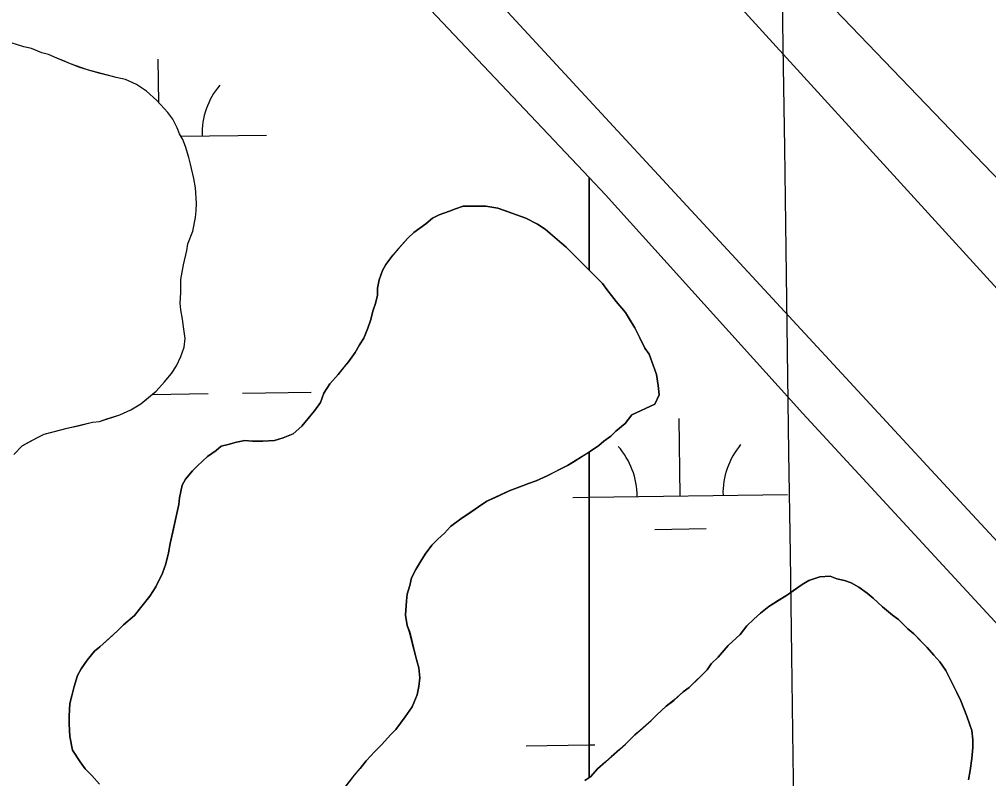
# Model space of a CAD drawing. Extents: x 3767014 to 3805179, y 361544 to 387384.
# Drawn here: x 3789372.5 to 3789824.3, y 372465.4 to 372819.2 of the extents above; entities that cross this region are included whole.
import ezdxf

# ---------------------------------------------------------------- set-up
doc = ezdxf.new("R2010")
doc.units = 0
for name, color, linetype in [('V-GRID-MAJR', 7, 'Continuous'), ('V-LEVE-TOET', 7, 'Continuous'), ('V-RIVR-EDGE', 7, 'Continuous'), ('V-TOPO-SHOR', 7, 'Continuous'), ('V-WETL-SWMP', 7, 'Continuous')]:
    doc.layers.add(name, color=color, linetype=linetype)

msp = doc.modelspace()

# ---------------------------------------------------------------- linework, layer by layer
at = {"layer": 'V-GRID-MAJR'}
msp.add_spline([(3789806.62, 367223.106), (3789722.043, 373279.937), (3789637.419, 379340.141), (3789552.795, 385400.346), (3789552.748, 385403.717)], degree=3, dxfattribs=at)
at = {"layer": 'V-LEVE-TOET'}
for points in [[(3788760.674, 373851.696), (3789177.335, 373396.905), (3789627.095, 372914.416), (3790132.754, 372359.972), (3790155.62, 372346.504), (3790192.676, 372324.322)], [(3790039.576, 372348.325), (3789812.729, 372592.731), (3789507.119, 372923.35), (3789195.202, 373257.928), (3788906.141, 373575.091), (3788764.354, 373723.8)]]:
    msp.add_lwpolyline(points, dxfattribs=at)
at = {"layer": 'V-RIVR-EDGE'}
msp.add_spline([(3785266.865, 377529.211), (3785342.8, 377494.248), (3785391.258, 377467.439), (3785439.72, 377442.249), (3785475.246, 377418.707), (3785525.316, 377389.469), (3785575.383, 377359.422), (3785621.413, 377331.811), (3785722.351, 377269.288), (3785796.661, 377231.094), (3785852.385, 377199.415), (3785928.324, 377166.069), (3785964.678, 377149.804), (3786028.506, 377124.576), (3786060.018, 377113.175), (3786092.316, 377092.068), (3786117.34, 377073.405), (3786135.083, 377053.143), (3786154.458, 377039.347), (3786176.258, 377024.735), (3786206.946, 377006.867), (3786256.211, 376979.248), (3786328.098, 376942.677), (3786374.949, 376919.917), (3786491.265, 376862.208), (3786553.467, 376833.749), (3786619.713, 376805.279), (3786729.589, 376759.718), (3786796.656, 376736.099), (3786845.136, 376718.187), (3786867.767, 376712.469), (3787003.51, 376661.992), (3787089.16, 376631.048), (3787163.496, 376603.367), (3787230.559, 376578.13), (3787257.223, 376568.359), (3787300.044, 376551.27), (3787354.992, 376532.533), (3787409.127, 376512.181), (3787544.074, 376466.558), (3787612.756, 376442.126), (3787657.197, 376425.841), (3787730.724, 376398.162), (3787781.63, 376380.244), (3787834.96, 376361.511), (3787891.524, 376341.961), (3787940, 376322.432), (3787998.976, 376297.215), (3788050.697, 376281.721), (3788117.768, 376259.719), (3788176.757, 376240.164), (3788221.198, 376223.879), (3788259.981, 376209.226), (3788406.252, 376164.383), (3788541.215, 376125.23), (3788606.67, 376104.041), (3788679.39, 376077.173), (3788748.889, 376055.974), (3788871.693, 376005.528), (3788969.454, 375966.467), (3789047.013, 375933.926), (3789119.723, 375903.014), (3789155.253, 375881.09), (3789182.716, 375867.274), (3789214.225, 375854.256), (3789257.04, 375834.74), (3789281.286, 375828.21), (3789303.105, 375821.686), (3789328.955, 375809.491), (3789367.724, 375789.177), (3789414.577, 375767.225), (3789468.708, 375745.255), (3789509.105, 375728.981), (3789555.157, 375710.266), (3789585.849, 375694.015), (3789620.578, 375675.328), (3789681.97, 375646.062), (3789753.859, 375610.3), (3789792.633, 375591.603), (3789842.712, 375566.408), (3789897.64, 375539.584), (3789938.019, 375516.03), (3789968.727, 375506.25), (3790004.289, 375497.265), (3790030.972, 375494.773), (3790047.128, 375487.455), (3790077.007, 375469.589), (3790124.633, 375433.077), (3790192.442, 375382.768), (3790252.165, 375332.478), (3790290.91, 375302.459), (3790337.741, 375271.611), (3790406.357, 375220.491), (3790469.329, 375175.855), (3790570.248, 375106.054), (3790647.751, 375050.868), (3790691.367, 375028.115), (3790744.667, 374997.251), (3790806.838, 374955.852), (3790873.863, 374915.249), (3790932, 374877.903), (3791002.231, 374825.97), (3791052.265, 374782.175), (3791082.927, 374753.793), (3791131.331, 374705.149), (3791170.05, 374664.616), (3791192.631, 374638.681), (3791220.891, 374620.01), (3791288.67, 374557.569), (3791322.577, 374533.223), (3791362.944, 374504.817), (3791396.042, 374480.473), (3791434.785, 374449.645), (3791482.407, 374411.517), (3791534.052, 374365.291), (3791646.192, 374254.216), (3791707.514, 374196.644), (3791738.968, 374161.791), (3791773.65, 374123.694), (3791803.497, 374092.888), (3791829.321, 374070.18), (3791830.912, 374059.662), (3791837.316, 374032.958), (3791849.409, 374017.562), (3791884.123, 373992.405), (3791930.977, 373971.262), (3791954.393, 373955.838), (3791993.134, 373924.202), (3792026.979, 373874.785), (3792047.912, 373836.722), (3792063.186, 373799.482), (3792086.509, 373746.857), (3792112.249, 373690.181), (3792141.261, 373648.864), (3792158.993, 373624.558), (3792177.552, 373607.528), (3792214.702, 373586.409), (3792255.083, 373563.665), (3792301.119, 373538.48), (3792346.34, 373510.871), (3792382.671, 373485.71), (3792422.225, 373455.689), (3792479.537, 373411.875), (3792548.144, 373356.711), (3792619.168, 373298.307), (3792672.431, 373252.077), (3792709.534, 373212.357), (3792750.656, 373162.113), (3792839.385, 373068.08), (3792888.572, 373008.92), (3792945.027, 372945.699), (3792999.062, 372884.91), (3793053.898, 372820.884), (3793149.89, 372720.363), (3793208.761, 372653.092), (3793261.195, 372598.777), (3793315.232, 372538.796), (3793358.792, 372493.399), (3793409.592, 372432.618), (3793462.809, 372367.787), (3793498.283, 372323.219), (3793536.997, 372280.26), (3793578.124, 372232.443), (3793604.724, 372196.792), (3793668.438, 372125.466), (3793703.128, 372090.604), (3793760.41, 372034.66), (3793806.384, 371984.404), (3793839.438, 371942.268), (3793939.427, 371823.136), (3793981.333, 371763.186), (3794029.674, 371688.662), (3794050.609, 371651.408), (3794073.177, 371620.62), (3794178.796, 371488.535), (3794237.625, 371404.28), (3794268.243, 371358.106), (3794301.293, 371314.353), (3794332.724, 371269.794), (3794395.613, 371192), (3794429.476, 371149.862), (3794472.201, 371093.953), (3794523.788, 371024.274), (3794601.175, 370922.181), (3794640.679, 370871.942), (3794687.421, 370805.509), (3794733.389, 370752.828), (3794829.339, 370635.323), (3794895.463, 370557.521), (3794959.948, 370470.826), (3795013.158, 370403.569), (3795070.394, 370329.023), (3795159.854, 370203.448), (3795225.98, 370126.454), (3795296.13, 370041.363), (3795379.18, 369940.065), (3795459.001, 369841.201), (3795508.163, 369772.337), (3795554.103, 369708.333), (3795661.315, 369566.538), (3795715.338, 369500.897), (3795762.105, 369444.169), (3795798.366, 369390.703), (3795915.247, 369234.327), (3795963.601, 369165.465), (3796028.082, 369077.153), (3796043.387, 369052.853), (3796054.672, 369037.459), (3796077.242, 369007.48), (3796148.213, 368927.239), (3796183.677, 368878.627), (3796226.382, 368814.631), (3796275.531, 368740.105), (3796314.222, 368688.25), (3796353.714, 368633.158), (3796401.268, 368567.533), (3796456.873, 368487.33), (3796513.292, 368409.551), (3796545.533, 368365.8), (3796626.113, 368246.716), (3796670.449, 368188.377), (3796704.298, 368140.578), (3796751.041, 368074.145), (3796787.308, 368023.105), (3796838.907, 367958.278), (3796844.528, 367942.09), (3796845.295, 367925.104), (3796846.094, 367921.059), (3796852.559, 367919.425), (3796863.071, 367918.59), (3796875.166, 367904.003), (3796903.398, 367874.01), (3796931.629, 367844.017), (3796952.579, 367812.424), (3796982.392, 367767.87), (3797007.371, 367730.606), (3797037.194, 367690.095), (3797062.185, 367657.684), (3797075.869, 367631.77), (3797095.223, 367609.078), (3797126.665, 367569.372), (3797156.484, 367527.244), (3797212.099, 367451.085), (3797254.808, 367388.706), (3797302.183, 367327.228)], degree=3, dxfattribs=at)
at = {"layer": 'V-TOPO-SHOR'}
for points in [[(3788723.742, 373947.225), (3788754.081, 373916.757), (3788769.222, 373887.841), (3788789.676, 373854.356), (3789077.874, 373550.482), (3789356.206, 373252.709), (3789644.378, 372936.674), (3789961.408, 372606.897), (3790117.634, 372438.592), (3790237.468, 372314.451), (3790474.088, 372061.609), (3790574.915, 371935.225), (3790640.84, 371837.797), (3790803.058, 371626.917), (3791004.653, 371345.265), (3791178.205, 371100.917), (3791456.354, 370716.495)], [(3789448.974, 372675.982), (3789448.587, 372679.537), (3789447.806, 372683.879), (3789447.417, 372687.039), (3789447.823, 372691.774), (3789447.835, 372698.09), (3789449.033, 372704.798), (3789450.627, 372711.505), (3789451.028, 372714.661), (3789453.408, 372720.577), (3789454.606, 372726.889), (3789455.007, 372730.047), (3789455.013, 372733.599), (3789454.634, 372740.705), (3789453.854, 372745.049), (3789452.29, 372751.762), (3789451.505, 372754.92), (3789449.938, 372760.057), (3789448.761, 372763.217), (3789447.188, 372765.982), (3789446.008, 372768.748), (3789444.044, 372772.699), (3789441.683, 372775.861), (3789436.563, 372781.399), (3789431.834, 372785.751), (3789427.105, 372788.917), (3789421.977, 372791.297), (3789417.637, 372792.096), (3789410.144, 372794.084), (3789404.225, 372795.675), (3789400.676, 372796.867), (3789396.336, 372798.455), (3789392.789, 372800.042), (3789390.026, 372801.232), (3789386.084, 372802.819), (3789382.928, 372803.614), (3789378.195, 372805.596), (3789374.644, 372806.395), (3789368.727, 372808.379)], [(3789668.755, 372640.001), (3789670.737, 372644.339), (3789670.352, 372648.682), (3789669.572, 372653.815), (3789668.003, 372658.16), (3789666.039, 372663.295), (3789664.071, 372666.062), (3789661.714, 372670.805), (3789659.357, 372675.546), (3789657.389, 372678.706), (3789655.029, 372682.659), (3789650.698, 372687.799), (3789646.366, 372693.335), (3789644.398, 372696.102), (3789636.915, 372703.618), (3789632.583, 372707.968), (3789630.22, 372710.341), (3789627.461, 372713.11), (3789622.339, 372717.462), (3789617.61, 372721.419), (3789614.063, 372723.795), (3789608.544, 372726.57), (3789604.204, 372728.157), (3789598.683, 372730.142), (3789595.529, 372731.333), (3789590.003, 372732.134), (3789582.503, 372732.151), (3789579.345, 372732.157), (3789575.79, 372730.979), (3789573.025, 372729.802), (3789568.286, 372728.233), (3789565.124, 372726.66), (3789561.962, 372723.903), (3789556.426, 372719.967), (3789553.659, 372717.21), (3789549.307, 372712.484), (3789546.536, 372709.332), (3789543.37, 372704.996), (3789541.785, 372702.235), (3789540.198, 372697.898), (3789539.401, 372693.951), (3789539.393, 372690.793), (3789538.596, 372686.849), (3789537.406, 372683.695), (3789536.212, 372678.96), (3789535.021, 372675.411), (3789533.036, 372670.678), (3789531.056, 372667.524), (3789529.075, 372663.975), (3789525.909, 372659.639), (3789523.931, 372657.276), (3789521.16, 372653.729), (3789517.205, 372649.395), (3789514.432, 372645.059), (3789512.845, 372640.722), (3789510.074, 372636.779), (3789507.698, 372634.021), (3789504.137, 372629.687), (3789500.182, 372626.142), (3789495.443, 372624.178), (3789491.492, 372623.002), (3789485.965, 372622.619), (3789481.23, 372622.63), (3789477.677, 372623.031), (3789473.728, 372622.251), (3789469.779, 372621.075), (3789466.619, 372620.293), (3789464.248, 372618.323), (3789460.293, 372615.568), (3789455.55, 372611.237), (3789453.174, 372608.873), (3789450.008, 372604.933), (3789448.425, 372602.172), (3789447.229, 372596.256), (3789446.828, 372593.098), (3789445.631, 372587.574), (3789444.038, 372580.474), (3789442.842, 372574.948), (3789442.043, 372570.608), (3789440.849, 372565.48), (3789439.26, 372561.143), (3789436.09, 372554.833), (3789433.319, 372550.497), (3789428.965, 372544.98), (3789426.194, 372541.433), (3789421.053, 372537.101), (3789418.285, 372534.345), (3789414.332, 372530.801), (3789409.982, 372526.861), (3789407.608, 372524.893), (3789404.047, 372520.559), (3789401.276, 372516.617), (3789399.691, 372513.463), (3789398.102, 372508.337), (3789396.908, 372503.995), (3789396.111, 372500.444), (3789395.703, 372494.525), (3789395.695, 372490.972), (3789396.078, 372485.051), (3789397.25, 372478.733), (3789400.791, 372473.199)], [(3789369.907, 372616.545), (3789373.861, 372620.485), (3789376.628, 372622.058), (3789380.974, 372624.418), (3789384.136, 372625.99), (3789388.875, 372627.164), (3789394.798, 372628.731), (3789399.932, 372629.904), (3789406.646, 372631.469), (3789409.806, 372631.858), (3789413.359, 372633.034), (3789419.284, 372634.996), (3789424.42, 372637.353), (3789429.164, 372640.105), (3789431.93, 372642.469), (3789436.28, 372646.012), (3789440.235, 372650.345), (3789443.401, 372654.286), (3789445.779, 372657.833), (3789447.759, 372662.17), (3789449.349, 372666.51), (3789449.75, 372670.457), (3789448.974, 372675.982)], [(3789524.707, 372461.89), (3789528.666, 372467.012), (3789531.434, 372470.164), (3789534.205, 372473.711), (3789538.16, 372478.045), (3789541.326, 372481.197), (3789545.676, 372485.924), (3789548.052, 372488.287), (3789552.406, 372494.2), (3789555.572, 372498.928), (3789557.952, 372504.45), (3789558.751, 372508.396), (3789559.152, 372512.343), (3789558.767, 372517.08), (3789557.2, 372522.609), (3789556.418, 372525.768), (3789554.46, 372533.667), (3789553.283, 372536.827), (3789552.502, 372541.566), (3789552.912, 372548.273), (3789553.313, 372551.431), (3789554.505, 372555.375), (3789555.304, 372558.927), (3789557.284, 372562.869), (3789559.66, 372566.811), (3789561.64, 372569.965), (3789564.809, 372574.301), (3789567.578, 372577.058), (3789570.74, 372579.814), (3789573.511, 372582.966), (3789578.254, 372586.509), (3789581.811, 372588.868), (3789586.554, 372592.016), (3789590.507, 372594.773), (3789595.643, 372597.13), (3789600.78, 372599.487), (3789607.1, 372601.843), (3789609.865, 372603.02), (3789613.42, 372604.198), (3789618.556, 372606.555), (3789622.507, 372608.519), (3789628.039, 372611.272), (3789631.201, 372613.24), (3789635.549, 372615.992), (3789638.711, 372617.96), (3789642.663, 372620.715), (3789645.035, 372622.683), (3789648.197, 372625.044), (3789650.573, 372627.408), (3789654.921, 372630.953), (3789658.087, 372634.891), (3789668.755, 372640.001)], [(3789814.945, 372464.923), (3789815.744, 372469.263), (3789816.545, 372474.789), (3789816.95, 372479.919), (3789816.956, 372483.47), (3789816.571, 372487.814), (3789815.394, 372490.972), (3789814.216, 372494.527), (3789811.47, 372501.64), (3789809.504, 372505.591), (3789806.751, 372511.122), (3789804.394, 372515.863), (3789801.639, 372519.816), (3789798.883, 372522.98), (3789795.733, 372526.54), (3789792.974, 372529.306), (3789789.429, 372532.868), (3789786.673, 372535.242), (3789782.339, 372539.592), (3789779.58, 372541.572), (3789774.852, 372545.529), (3789770.518, 372549.485), (3789767.759, 372551.859), (3789763.819, 372554.63), (3789760.272, 372556.61), (3789757.116, 372557.8), (3789753.565, 372558.599), (3789750.409, 372559.789), (3789745.672, 372559.404), (3789740.537, 372557.835), (3789737.375, 372555.869), (3789733.423, 372553.114), (3789730.656, 372551.146), (3789726.308, 372548.392), (3789721.96, 372545.639), (3789718.007, 372542.489), (3789714.843, 372539.733), (3789711.679, 372536.583), (3789708.513, 372532.641), (3789702.977, 372527.521), (3789698.228, 372522.005), (3789695.064, 372518.853), (3789693.085, 372516.095), (3789689.526, 372512.55), (3789684.778, 372507.823), (3789682.012, 372505.857), (3789677.662, 372501.917), (3789674.102, 372499.162), (3789669.752, 372495.224), (3789666.983, 372492.467), (3789662.633, 372488.529), (3789659.471, 372485.772), (3789655.119, 372481.439), (3789652.353, 372479.077), (3789648.398, 372475.532), (3789645.629, 372473.171), (3789642.07, 372470.021), (3789638.905, 372466.474), (3789636.138, 372464.506)], [(3789400.791, 372473.199), (3789403.152, 372470.037), (3789406.304, 372466.873), (3789409.847, 372462.918)]]:
    msp.add_lwpolyline(points, dxfattribs=at)
at = {"layer": 'V-WETL-SWMP'}
for p, q in [((3789437.474, 372780.41), (3789437.193, 372800.629)), ((3789447.874, 372764.774), (3789487.689, 372765.327)), ((3789638.186, 372745.5), (3789638.179, 372702.337)), ((3789645.78, 372737.474), (3789638.186, 372745.5)), ((3789737.765, 372635.631), (3789645.78, 372737.474)), ((3789638.179, 372702.337), (3789644.393, 372696.097)), ((3789644.393, 372696.097), (3789646.361, 372693.329)), ((3789646.361, 372693.329), (3789650.691, 372687.794)), ((3789650.691, 372687.794), (3789655.023, 372682.654)), ((3789655.023, 372682.654), (3789659.35, 372675.54)), ((3789659.35, 372675.54), (3789664.066, 372666.057)), ((3789664.066, 372666.057), (3789666.034, 372663.29)), ((3789666.034, 372663.29), (3789669.567, 372653.81)), ((3789669.567, 372653.81), (3789670.346, 372648.678)), ((3789670.346, 372648.678), (3789670.731, 372644.335)), ((3789434.466, 372644.505), (3789460.515, 372644.867)), ((3789476.514, 372645.089), (3789508.511, 372645.534)), ((3789670.731, 372644.335), (3789668.749, 372639.997)), ((3789668.749, 372639.997), (3789658.081, 372634.888)), ((3789658.081, 372634.888), (3789654.915, 372630.948)), ((3789680.529, 372597.177), (3789680.029, 372633.173)), ((3789839.973, 372524.704), (3789737.765, 372635.631)), ((3789654.915, 372630.948), (3789650.566, 372627.404)), ((3789648.192, 372625.041), (3789645.03, 372622.679)), ((3789650.566, 372627.404), (3789648.192, 372625.041)), ((3789642.657, 372620.711), (3789638.704, 372617.956)), ((3789645.03, 372622.679), (3789642.657, 372620.711)), ((3789638.704, 372617.956), (3789638.179, 372617.627)), ((3789638.179, 372617.627), (3789638.182, 372465.96)), ((3789630.52, 372596.482), (3789638.185, 372596.588)), ((3789638.18, 372596.589), (3789730.524, 372597.871)), ((3789668.744, 372581.581), (3789692.742, 372581.914)), ((3789730.653, 372551.144), (3789737.373, 372555.867)), ((3789737.373, 372555.867), (3789740.534, 372557.834)), ((3789740.534, 372557.834), (3789745.669, 372559.402)), ((3789745.669, 372559.402), (3789750.406, 372559.787)), ((3789750.406, 372559.787), (3789753.562, 372558.596)), ((3789753.562, 372558.596), (3789757.112, 372557.799)), ((3789757.112, 372557.799), (3789760.268, 372556.609)), ((3789760.268, 372556.609), (3789763.816, 372554.628)), ((3789721.957, 372545.637), (3789730.653, 372551.144)), ((3789763.816, 372554.628), (3789767.757, 372551.857)), ((3789767.757, 372551.857), (3789770.515, 372549.483)), ((3789770.515, 372549.483), (3789774.849, 372545.526)), ((3789714.84, 372539.731), (3789718.004, 372542.487)), ((3789718.004, 372542.487), (3789721.957, 372545.637)), ((3789774.849, 372545.526), (3789779.577, 372541.569)), ((3789711.676, 372536.58), (3789714.84, 372539.731)), ((3789779.577, 372541.569), (3789782.336, 372539.59)), ((3789782.336, 372539.59), (3789786.669, 372535.239)), ((3789708.51, 372532.639), (3789711.676, 372536.58)), ((3789786.669, 372535.239), (3789789.427, 372532.865)), ((3789702.973, 372527.519), (3789708.51, 372532.639)), ((3789789.427, 372532.865), (3789795.729, 372526.537)), ((3789698.225, 372522.003), (3789702.973, 372527.519)), ((3789795.729, 372526.537), (3789798.88, 372522.978)), ((3789695.061, 372518.852), (3789698.225, 372522.003)), ((3789798.88, 372522.978), (3789801.636, 372519.814)), ((3789801.636, 372519.814), (3789804.391, 372515.861)), ((3789684.775, 372507.821), (3789693.082, 372516.093)), ((3789693.082, 372516.093), (3789695.061, 372518.852)), ((3789804.391, 372515.861), (3789811.466, 372501.637)), ((3789682.008, 372505.854), (3789684.775, 372507.821)), ((3789674.1, 372499.16), (3789677.658, 372501.915)), ((3789677.658, 372501.915), (3789682.008, 372505.854)), ((3789811.466, 372501.637), (3789814.214, 372494.526)), ((3789669.75, 372495.222), (3789674.1, 372499.16)), ((3789659.468, 372485.77), (3789666.981, 372492.465)), ((3789666.981, 372492.465), (3789669.75, 372495.222)), ((3789814.214, 372494.526), (3789815.391, 372490.971)), ((3789815.391, 372490.971), (3789816.569, 372487.811)), ((3789655.117, 372481.437), (3789659.468, 372485.77)), ((3789816.569, 372487.811), (3789816.954, 372483.468)), ((3789816.954, 372483.468), (3789816.947, 372479.916)), ((3789608.717, 372480.736), (3789638.185, 372481.145)), ((3789638.182, 372481.146), (3789640.728, 372481.181)), ((3789642.067, 372470.018), (3789655.117, 372481.437)), ((3789816.947, 372479.916), (3789816.541, 372474.786)), ((3789816.541, 372474.786), (3789815.74, 372469.261)), ((3789638.902, 372466.472), (3789642.067, 372470.018)), ((3789638.182, 372465.96), (3789638.902, 372466.472)), ((3789815.74, 372469.261), (3789814.942, 372464.921))]:
    msp.add_line(p, q, dxfattribs=at)
for points in [[(3789638.185, 372745.499), (3789525.872, 372864.199), (3789447.251, 372950.255), (3789352.512, 373053.68), (3789250.699, 373165.395), (3789126.857, 373294.491), (3789022.678, 373405.423), (3788905.141, 373534.506), (3788805.299, 373647.004), (3788786.822, 373666.743)], [(3789447.822, 372691.774), (3789447.835, 372698.09), (3789449.033, 372704.798), (3789450.626, 372711.504), (3789451.028, 372714.661), (3789453.408, 372720.577), (3789454.605, 372726.89), (3789455.007, 372730.047), (3789455.014, 372733.599), (3789454.634, 372740.705), (3789453.854, 372745.048), (3789452.289, 372751.762), (3789451.506, 372754.921), (3789449.938, 372760.056), (3789448.76, 372763.216), (3789447.187, 372765.982), (3789446.009, 372768.748), (3789444.044, 372772.699), (3789441.682, 372775.862), (3789436.562, 372781.398), (3789431.835, 372785.75), (3789427.105, 372788.918), (3789421.978, 372791.297), (3789417.638, 372792.095), (3789404.225, 372795.675), (3789396.337, 372798.455), (3789390.027, 372801.231), (3789386.083, 372802.818), (3789382.927, 372803.614), (3789378.195, 372805.597), (3789374.644, 372806.394), (3789368.727, 372808.38)], [(3789460.294, 372615.569), (3789464.247, 372618.323), (3789466.62, 372620.292), (3789469.779, 372621.075), (3789473.728, 372622.251), (3789477.677, 372623.032), (3789481.229, 372622.63), (3789485.965, 372622.62), (3789491.492, 372623.003), (3789495.442, 372624.179), (3789500.182, 372626.143), (3789504.137, 372629.687), (3789510.073, 372636.779), (3789512.844, 372640.721), (3789514.432, 372645.059), (3789517.204, 372649.395), (3789521.16, 372653.729), (3789525.909, 372659.64), (3789529.076, 372663.975), (3789531.056, 372667.523), (3789533.037, 372670.677), (3789535.02, 372675.41), (3789536.212, 372678.959), (3789537.406, 372683.694), (3789538.596, 372686.849), (3789539.394, 372690.794), (3789539.401, 372693.952), (3789540.198, 372697.897), (3789541.786, 372702.236), (3789543.371, 372704.996), (3789546.537, 372709.331), (3789553.659, 372717.21), (3789556.427, 372719.968), (3789561.962, 372723.903), (3789565.125, 372726.66), (3789568.286, 372728.232), (3789573.026, 372729.801), (3789575.791, 372730.979), (3789579.346, 372732.156), (3789590.004, 372732.134), (3789595.528, 372731.333), (3789608.544, 372726.569), (3789614.064, 372723.795), (3789617.611, 372721.419), (3789627.462, 372713.11), (3789638.185, 372702.342), (3789638.185, 372745.499)], [(3789369.907, 372616.546), (3789373.862, 372620.485), (3789380.975, 372624.417), (3789384.136, 372625.99), (3789394.799, 372628.731), (3789406.646, 372631.469), (3789409.805, 372631.857), (3789419.284, 372634.995), (3789424.421, 372637.353), (3789429.163, 372640.106), (3789436.28, 372646.012), (3789440.236, 372650.345), (3789443.402, 372654.286), (3789445.778, 372657.833), (3789447.76, 372662.171), (3789449.348, 372666.51), (3789449.751, 372670.456), (3789448.973, 372675.983), (3789448.586, 372679.537), (3789447.806, 372683.88), (3789447.418, 372687.039), (3789447.822, 372691.774)], [(3789409.847, 372462.919), (3789406.303, 372466.873), (3789403.152, 372470.038), (3789400.79, 372473.2), (3789397.249, 372478.734), (3789396.079, 372485.052), (3789395.696, 372490.973), (3789395.704, 372494.526), (3789396.111, 372500.445), (3789396.907, 372503.996), (3789398.101, 372508.336), (3789399.69, 372513.464), (3789401.276, 372516.618), (3789404.047, 372520.559), (3789407.608, 372524.894), (3789409.981, 372526.862), (3789418.285, 372534.345), (3789421.054, 372537.102), (3789426.194, 372541.433), (3789433.318, 372550.497), (3789436.09, 372554.833), (3789439.261, 372561.142), (3789440.849, 372565.48), (3789442.044, 372570.609), (3789442.842, 372574.949), (3789446.827, 372593.098), (3789447.228, 372596.255), (3789448.425, 372602.173), (3789450.009, 372604.933), (3789453.175, 372608.873), (3789455.549, 372611.237), (3789460.294, 372615.569)], [(3789636.138, 372464.506), (3789638.185, 372465.962), (3789638.185, 372617.631), (3789628.039, 372611.272), (3789618.556, 372606.555), (3789613.42, 372604.197), (3789609.865, 372603.021), (3789607.1, 372601.842), (3789600.779, 372599.487), (3789590.507, 372594.772), (3789586.554, 372592.017), (3789578.254, 372586.509), (3789573.51, 372582.966), (3789570.74, 372579.814), (3789567.577, 372577.058), (3789564.808, 372574.3), (3789561.641, 372569.965), (3789559.661, 372566.812), (3789557.284, 372562.869), (3789555.303, 372558.926), (3789554.506, 372555.376), (3789553.313, 372551.431), (3789552.912, 372548.274), (3789552.503, 372541.565), (3789553.283, 372536.826), (3789554.461, 372533.666), (3789557.2, 372522.609), (3789558.768, 372517.079), (3789559.153, 372512.342), (3789558.75, 372508.396), (3789557.952, 372504.45), (3789555.572, 372498.929), (3789552.405, 372494.199), (3789548.051, 372488.287), (3789545.677, 372485.924), (3789541.326, 372481.197), (3789538.161, 372478.045), (3789534.205, 372473.712), (3789531.435, 372470.165), (3789528.665, 372467.013), (3789521.541, 372457.95)]]:
    msp.add_lwpolyline(points, dxfattribs=at)
for centre, start, end in [((3789492.924, 372765.874), 140.02403, 181.56769), ((3789625.285, 372596.884), 0.02404, 41.5677), ((3789735.76, 372598.419), 140.02403, 181.56769)]:
    msp.add_arc(centre, 35.246, start, end, dxfattribs=at)

doc.saveas('drawing.dxf')
